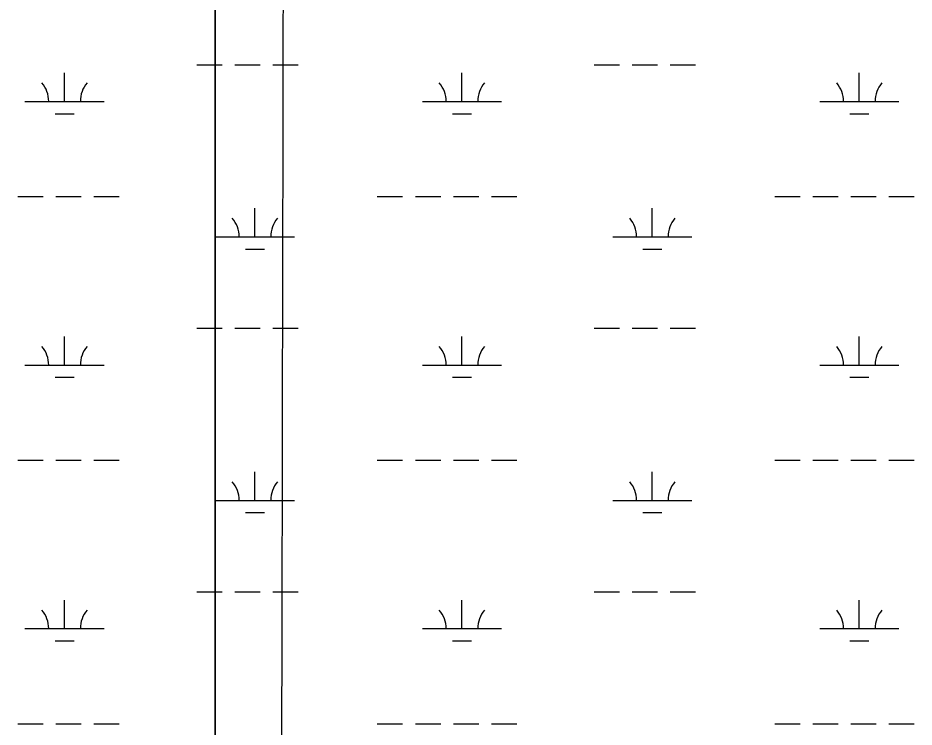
# Model space of a CAD drawing. Extents: x 3177185 to 3215018, y 812988 to 838321.
# Drawn here: x 3207225 to 3208357, y 831854 to 832749 of the extents above; entities that cross this region are included whole.
import ezdxf

# ---------------------------------------------------------------- set-up
doc = ezdxf.new("R2010")
doc.units = 0
doc.layers.add('V-GRID-MAJR', color=7, linetype='Continuous')
doc.layers.add('V-WETL-SWMP', color=7, linetype='Continuous')

msp = doc.modelspace()

# ---------------------------------------------------------------- linework, layer by layer
at = {"layer": 'V-GRID-MAJR'}
msp.add_spline([(3207531.376, 818338.329), (3207543.717, 824398.669), (3207556.061, 830460.951), (3207568.406, 836523.273), (3207568.41, 836525.176)], degree=3, dxfattribs=at)
at = {"layer": 'V-WETL-SWMP'}
for p, q in [((3207474.751467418, 831806.8504010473), (3207474.765661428, 836525.3934270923)), ((3207474.7573159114, 836525.3934465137), (3207474.756848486, 831806.8462542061)), ((3207451.342698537, 832690.0027485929), (3207474.7541240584, 832690.0027485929)), ((3207474.7569359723, 832690.0011040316), (3207483.3605709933, 832690.0011040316)), ((3207499.3605708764, 832690.0011040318), (3207531.3605706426, 832690.0011040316)), ((3207547.3605705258, 832690.0011040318), (3207579.360570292, 832690.0011040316)), ((3207953.2685675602, 832690.0011040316), (3207985.2685673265, 832690.0011040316)), ((3208001.268567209, 832690.0011040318), (3208033.268566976, 832690.0011040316)), ((3208049.2685668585, 832690.0011040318), (3208081.2685666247, 832690.0011040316)), ((3207284.2788171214, 832643.5727859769), (3207284.2788899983, 832679.5727569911)), ((3207786.2045676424, 832643.5711049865), (3207786.204568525, 832679.5711042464)), ((3208288.112563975, 832643.5711049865), (3208288.1125648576, 832679.5711042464)), ((3207234.2788807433, 832643.5727859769), (3207334.2787535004, 832643.5727859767)), ((3207736.204568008, 832643.5711049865), (3207836.204567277, 832643.5711049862)), ((3208238.1125643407, 832643.5711049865), (3208338.1125636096, 832643.5711049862)), ((3207272.278801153, 832628.1417984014), (3207296.278770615, 832628.1417984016)), ((3207774.2045673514, 832628.1401053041), (3207798.204567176, 832628.1401053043)), ((3208276.1125636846, 832628.1401053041), (3208300.1125635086, 832628.1401053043)), ((3207225.4346489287, 832523.5018826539), (3207257.4346082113, 832523.5018826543)), ((3207273.4345878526, 832523.5018826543), (3207305.434547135, 832523.5018826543)), ((3207321.4345267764, 832523.5018826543), (3207353.434486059, 832523.5018826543)), ((3207679.3605654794, 832523.5001074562), (3207711.360565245, 832523.5001074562)), ((3207727.3605651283, 832523.500107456), (3207759.360564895, 832523.5001074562)), ((3207775.3605647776, 832523.5001074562), (3207807.360564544, 832523.5001074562)), ((3207823.360564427, 832523.5001074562), (3207855.3605641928, 832523.5001074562)), ((3208181.2685618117, 832523.5001074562), (3208213.268561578, 832523.5001074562)), ((3208229.268561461, 832523.500107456), (3208261.268561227, 832523.5001074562)), ((3208277.2685611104, 832523.5001074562), (3208309.2685608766, 832523.5001074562)), ((3208325.2685607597, 832523.5001074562), (3208357.268560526, 832523.5001074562)), ((3207524.7685653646, 832472.7581084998), (3207524.768566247, 832508.7581077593)), ((3208026.676561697, 832472.7581084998), (3208026.6765625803, 832508.7581077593)), ((3207474.7502289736, 832472.7599235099), (3207474.753470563, 832472.7599235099)), ((3207474.7685657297, 832472.7581084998), (3207574.7685649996, 832472.7581084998)), ((3207976.6765620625, 832472.7581084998), (3208076.6765613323, 832472.7581084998)), ((3207512.768565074, 832457.3271088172), (3207536.768564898, 832457.3271088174)), ((3208014.676561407, 832457.3271088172), (3208038.676561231, 832457.3271088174)), ((3207451.342025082, 832357.3280164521), (3207474.753123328, 832357.3280164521)), ((3207474.756903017, 832357.326110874), (3207483.360562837, 832357.326110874)), ((3207499.36056272, 832357.3261108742), (3207531.360562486, 832357.326110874)), ((3207547.360562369, 832357.3261108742), (3207579.360562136, 832357.326110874)), ((3207953.2685594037, 832357.326110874), (3207985.26855917, 832357.326110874)), ((3208001.2685590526, 832357.3261108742), (3208033.268558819, 832357.326110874)), ((3208049.268558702, 832357.3261108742), (3208081.268558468, 832357.326110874)), ((3207284.2781436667, 832310.8980538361), (3207284.278216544, 832346.8980248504)), ((3207786.204559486, 832310.8961118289), (3207786.204560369, 832346.8961110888)), ((3208288.1125558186, 832310.8961118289), (3208288.112556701, 832346.8961110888)), ((3207234.278207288, 832310.8980538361), (3207334.2780800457, 832310.8980538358)), ((3207736.204559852, 832310.8961118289), (3207836.2045591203, 832310.8961118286)), ((3208238.1125561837, 832310.8961118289), (3208338.1125554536, 832310.8961118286)), ((3207272.278127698, 832295.4670662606), (3207296.278097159, 832295.4670662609)), ((3207774.2045591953, 832295.4651121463), (3207798.2045590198, 832295.4651121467)), ((3208276.1125555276, 832295.4651121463), (3208300.1125553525, 832295.4651121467)), ((3207225.433975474, 832190.8271505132), (3207257.4339347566, 832190.8271505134)), ((3207273.433914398, 832190.8271505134), (3207305.43387368, 832190.8271505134)), ((3207321.4338533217, 832190.8271505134), (3207353.433812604, 832190.8271505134)), ((3207679.3605573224, 832190.8251142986), (3207711.360557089, 832190.8251142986)), ((3207727.360556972, 832190.8251142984), (3207759.360556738, 832190.8251142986)), ((3207775.360556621, 832190.8251142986), (3207807.3605563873, 832190.8251142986)), ((3207823.3605562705, 832190.8251142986), (3207855.3605560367, 832190.8251142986)), ((3208181.268553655, 832190.8251142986), (3208213.2685534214, 832190.8251142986)), ((3208229.268553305, 832190.8251142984), (3208261.2685530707, 832190.8251142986)), ((3208277.268552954, 832190.8251142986), (3208309.26855272, 832190.8251142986)), ((3208325.268552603, 832190.8251142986), (3208357.268552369, 832190.8251142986)), ((3207524.768557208, 832140.0831153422), (3207524.7685580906, 832176.0831146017)), ((3208026.676553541, 832140.0831153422), (3208026.6765544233, 832176.0831146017)), ((3207474.7495555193, 832140.085191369), (3207474.7524698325, 832140.085191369)), ((3207474.768557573, 832140.0831153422), (3207574.768556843, 832140.0831153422)), ((3207976.676553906, 832140.0831153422), (3208076.676553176, 832140.0831153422)), ((3207512.768556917, 832124.6521156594), (3207536.768556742, 832124.6521156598)), ((3208014.6765532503, 832124.6521156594), (3208038.6765530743, 832124.6521156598)), ((3207451.3413516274, 832024.6532843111), (3207474.752122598, 832024.6532843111)), ((3207474.756870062, 832024.6511177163), (3207483.3605546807, 832024.6511177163)), ((3207499.360554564, 832024.6511177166), (3207531.36055433, 832024.6511177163)), ((3207547.3605542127, 832024.6511177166), (3207579.360553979, 832024.6511177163)), ((3207953.268551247, 832024.6511177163), (3207985.2685510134, 832024.6511177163)), ((3208001.268550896, 832024.6511177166), (3208033.268550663, 832024.6511177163)), ((3208049.268550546, 832024.6511177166), (3208081.2685503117, 832024.6511177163)), ((3207284.277470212, 831978.2233216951), (3207284.277543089, 832014.2232927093)), ((3207786.2045513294, 831978.2211186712), (3207786.204552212, 832014.2211179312)), ((3208288.1125476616, 831978.2211186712), (3208288.1125485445, 832014.2211179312)), ((3207234.2775338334, 831978.2233216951), (3207334.277406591, 831978.2233216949)), ((3207736.204551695, 831978.2211186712), (3207836.204550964, 831978.221118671)), ((3208238.1125480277, 831978.2211186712), (3208338.1125472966, 831978.221118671)), ((3207272.277454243, 831962.7923341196), (3207296.2774237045, 831962.7923341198)), ((3207774.204551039, 831962.7901189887), (3207798.2045508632, 831962.790118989)), ((3208276.1125473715, 831962.7901189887), (3208300.1125471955, 831962.790118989)), ((3207225.4333020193, 831858.1524183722), (3207257.4332613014, 831858.1524183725)), ((3207273.433240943, 831858.1524183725), (3207305.4332002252, 831858.1524183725)), ((3207321.433179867, 831858.1524183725), (3207353.433139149, 831858.1524183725)), ((3207679.3605491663, 831858.150121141), (3207711.360548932, 831858.150121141)), ((3207727.360548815, 831858.1501211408), (3207759.3605485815, 831858.150121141)), ((3207775.360548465, 831858.150121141), (3207807.360548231, 831858.150121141)), ((3207823.360548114, 831858.150121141), (3207855.36054788, 831858.150121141)), ((3208181.268545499, 831858.150121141), (3208213.268545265, 831858.150121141)), ((3208229.268545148, 831858.1501211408), (3208261.268544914, 831858.150121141)), ((3208277.2685447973, 831858.150121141), (3208309.2685445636, 831858.150121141)), ((3208325.2685444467, 831858.150121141), (3208357.268544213, 831858.150121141))]:
    msp.add_line(p, q, dxfattribs=at)
for centre, radius, start, end in [((3207229.0359522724, 832644.0475887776), 35.24628790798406, 359.2281795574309, 40.771837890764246), ((3207339.5216838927, 832644.0475887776), 35.246287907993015, 139.2281772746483, 180.77183560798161), ((3207730.9616319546, 832644.0459081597), 35.24628790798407, 359.2281799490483, 40.771838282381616), ((3207841.447503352, 832644.0459081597), 35.246287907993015, 139.22817692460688, 180.7718352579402), ((3208232.8696282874, 832644.0459081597), 35.24628790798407, 359.2281799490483, 40.771838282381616), ((3208343.3554996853, 832644.0459081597), 35.246287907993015, 139.22817692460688, 180.7718352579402), ((3207469.5256296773, 832473.2329116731), 35.24628790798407, 359.2281799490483, 40.771838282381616), ((3207580.011501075, 832473.2329116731), 35.246287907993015, 139.22817692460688, 180.7718352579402), ((3207971.43362601, 832473.2329116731), 35.24628790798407, 359.2281799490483, 40.771838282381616), ((3208081.9194974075, 832473.2329116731), 35.246287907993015, 139.22817692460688, 180.7718352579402), ((3207229.035278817, 832311.3728566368), 35.24628790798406, 359.2281795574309, 40.771837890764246), ((3207339.521010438, 832311.3728566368), 35.246287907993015, 139.2281772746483, 180.77183560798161), ((3207730.9616237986, 832311.3709150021), 35.24628790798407, 359.2281799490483, 40.771838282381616), ((3207841.447495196, 832311.3709150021), 35.246287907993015, 139.22817692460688, 180.7718352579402), ((3208232.869620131, 832311.3709150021), 35.24628790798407, 359.2281799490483, 40.771838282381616), ((3208343.3554915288, 832311.3709150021), 35.246287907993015, 139.22817692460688, 180.7718352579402), ((3207469.5256215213, 832140.5579185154), 35.24628790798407, 359.2281799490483, 40.771838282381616), ((3207580.0114929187, 832140.5579185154), 35.246287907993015, 139.22817692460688, 180.7718352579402), ((3207971.4336178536, 832140.5579185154), 35.24628790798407, 359.2281799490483, 40.771838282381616), ((3208081.919489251, 832140.5579185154), 35.246287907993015, 139.22817692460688, 180.7718352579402), ((3207229.0346053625, 831978.6981244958), 35.24628790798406, 359.2281795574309, 40.771837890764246), ((3207339.520336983, 831978.6981244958), 35.246287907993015, 139.2281772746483, 180.77183560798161), ((3207730.9616156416, 831978.6959218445), 35.24628790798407, 359.2281799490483, 40.771838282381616), ((3207841.4474870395, 831978.6959218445), 35.246287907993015, 139.22817692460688, 180.7718352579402), ((3208232.8696119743, 831978.6959218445), 35.24628790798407, 359.2281799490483, 40.771838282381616), ((3208343.355483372, 831978.6959218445), 35.246287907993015, 139.22817692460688, 180.7718352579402)]:
    msp.add_arc(centre, radius, start, end, dxfattribs=at)

doc.saveas('drawing.dxf')
